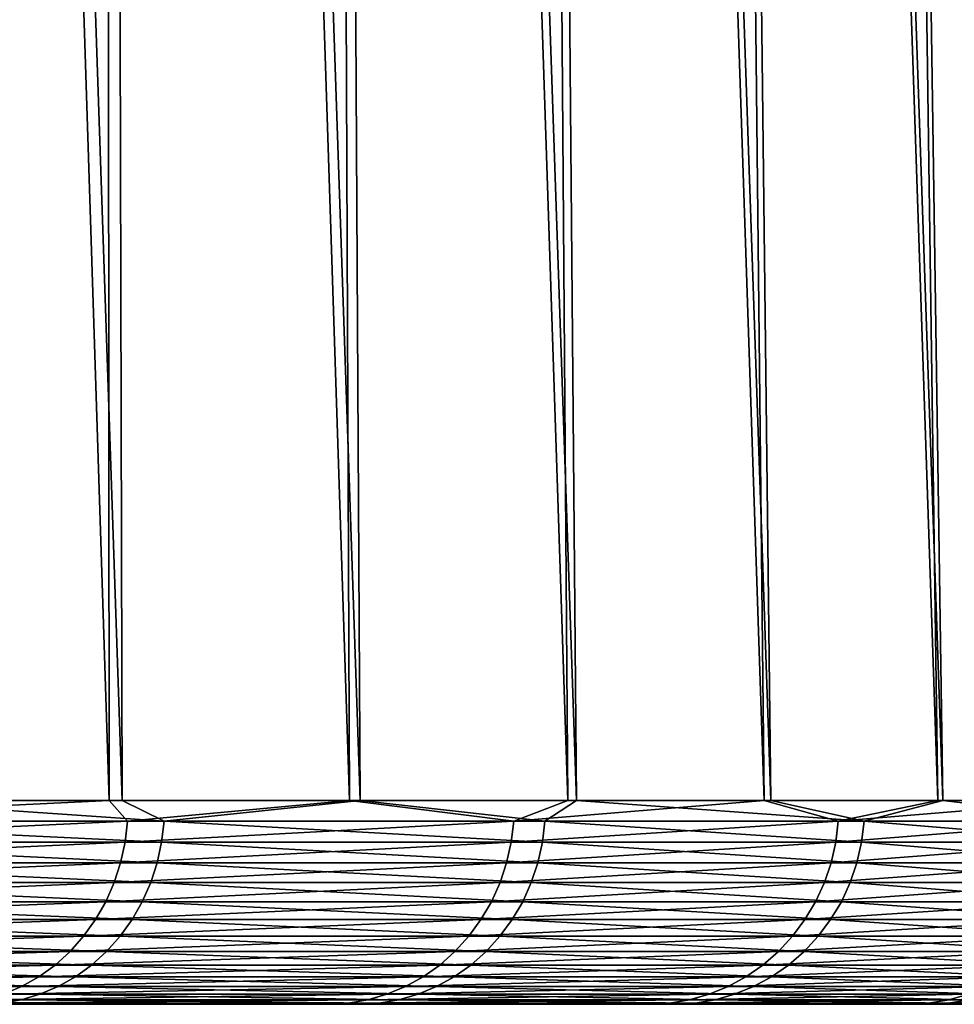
# Model space of a CAD drawing. Header units: millimetres. Extents: x -46 to 46, y -9 to 3208.
# Tile 324 of 401: x 41.9 to 44.27, y -9 to -6.5. Entities that reach past the tile are written whole.
import ezdxf

# ---------------------------------------------------------------- set-up
doc = ezdxf.new("R2010")
doc.units = ezdxf.units.MM
doc.header["$LTSCALE"] = 65.185185
for name, color, linetype in [('1', 7, 'CONTINUOUS'), ('10', 7, 'CONTINUOUS'), ('3', 7, 'CONTINUOUS'), ('4', 7, 'CONTINUOUS')]:
    doc.layers.add(name, color=color, linetype=linetype)

msp = doc.modelspace()

# ---------------------------------------------------------------- linework, layer by layer
at = {"layer": '1', "color": 7, "linetype": 'CONTINUOUS'}
for points in [[(45.1746, -9, -0.7409), (45.1716, -9, 0.9029), (-45.1803, -9, 0.1781), (45.1746, -9, -0.7409)], [(-45.1803, -9, 0.1781), (45.1716, -9, 0.9029), (-45.1439, -9, 1.8215), (-45.1803, -9, 0.1781)], [(-45.1569, -9, -1.4656), (45.1746, -9, -0.7409), (-45.1803, -9, 0.1781), (-45.1569, -9, -1.4656)], [(45.1177, -9, -2.3837), (45.1746, -9, -0.7409), (-45.1569, -9, -1.4656), (45.1177, -9, -2.3837)], [(-45.0737, -9, -3.1073), (45.1177, -9, -2.3837), (-45.1569, -9, -1.4656), (-45.0737, -9, -3.1073)], [(45.1716, -9, 0.9029), (45.1089, -9, 2.5455), (-45.1439, -9, 1.8215), (45.1716, -9, 0.9029)], [(-45.1439, -9, 1.8215), (45.1089, -9, 2.5455), (-45.0478, -9, 3.4625), (-45.1439, -9, 1.8215)], [(45.0011, -9, -4.0234), (45.1177, -9, -2.3837), (-45.0737, -9, -3.1073), (45.0011, -9, -4.0234)], [(-44.9308, -9, -4.7449), (45.0011, -9, -4.0234), (-45.0737, -9, -3.1073), (-44.9308, -9, -4.7449)], [(45.1089, -9, 2.5455), (44.9864, -9, 4.1848), (-45.0478, -9, 3.4625), (45.1089, -9, 2.5455)], [(-45.0478, -9, 3.4625), (44.9864, -9, 4.1848), (-44.892, -9, 5.099), (-45.0478, -9, 3.4625)], [(44.825, -9, -5.6578), (45.0011, -9, -4.0234), (-44.9308, -9, -4.7449), (44.825, -9, -5.6578)], [(-44.7285, -9, -6.3762), (44.825, -9, -5.6578), (-44.9308, -9, -4.7449), (-44.7285, -9, -6.3762)], [(44.9864, -9, 4.1848), (44.8044, -9, 5.8185), (-44.892, -9, 5.099), (44.9864, -9, 4.1848)], [(-44.892, -9, 5.099), (44.8044, -9, 5.8185), (-44.6768, -9, 6.7286), (-44.892, -9, 5.099)], [(44.5895, -9, -7.2847), (44.825, -9, -5.6578), (-44.7285, -9, -6.3762), (44.5895, -9, -7.2847)], [(-44.4669, -9, -7.9991), (44.5895, -9, -7.2847), (-44.7285, -9, -6.3762), (-44.4669, -9, -7.9991)], [(44.8044, -9, 5.8185), (44.5631, -9, 7.4445), (-44.6768, -9, 6.7286), (44.8044, -9, 5.8185)], [(-44.6768, -9, 6.7286), (44.5631, -9, 7.4445), (-44.4025, -9, 8.3494), (-44.6768, -9, 6.7286)], [(44.295, -9, -8.9019), (44.5895, -9, -7.2847), (-44.4669, -9, -7.9991), (44.295, -9, -8.9019)], [(-44.1465, -9, -9.6114), (44.295, -9, -8.9019), (-44.4669, -9, -7.9991), (-44.1465, -9, -9.6114)], [(44.5631, -9, 7.4445), (44.2628, -9, 9.0607), (-44.4025, -9, 8.3494), (44.5631, -9, 7.4445)], [(-44.4025, -9, 8.3494), (44.2628, -9, 9.0607), (-44.0693, -9, 9.9591), (-44.4025, -9, 8.3494)], [(43.9419, -9, -10.5073), (44.295, -9, -8.9019), (-44.1465, -9, -9.6114), (43.9419, -9, -10.5073)], [(-43.7676, -9, -11.2109), (43.9419, -9, -10.5073), (-44.1465, -9, -9.6114), (-43.7676, -9, -11.2109)], [(44.2628, -9, 9.0607), (43.9039, -9, 10.6649), (-44.0693, -9, 9.9591), (44.2628, -9, 9.0607)], [(-44.0693, -9, 9.9591), (43.9039, -9, 10.6649), (-43.6779, -9, 11.5557), (-44.0693, -9, 9.9591)], [(43.5305, -9, -12.0989), (43.9419, -9, -10.5073), (-43.7676, -9, -11.2109), (43.5305, -9, -12.0989)], [(-43.3308, -9, -12.7957), (43.5305, -9, -12.0989), (-43.7676, -9, -11.2109), (-43.3308, -9, -12.7957)], [(43.9039, -9, 10.6649), (43.4869, -9, 12.2549), (-43.6779, -9, 11.5557), (43.9039, -9, 10.6649)], [(-43.6779, -9, 11.5557), (43.4869, -9, 12.2549), (-43.2286, -9, 13.1369), (-43.6779, -9, 11.5557)], [(43.0616, -9, -13.6744), (43.5305, -9, -12.0989), (-43.3308, -9, -12.7957), (43.0616, -9, -13.6744)], [(-42.8367, -9, -14.3634), (43.0616, -9, -13.6744), (-43.3308, -9, -12.7957), (-42.8367, -9, -14.3634)], [(43.4869, -9, 12.2549), (43.0123, -9, 13.8287), (-43.2286, -9, 13.1369), (43.4869, -9, 12.2549)], [(-43.2286, -9, 13.1369), (43.0123, -9, 13.8287), (-42.7221, -9, 14.7008), (-43.2286, -9, 13.1369)], [(42.5357, -9, -15.2318), (43.0616, -9, -13.6744), (-42.8367, -9, -14.3634), (42.5357, -9, -15.2318)], [(-42.2858, -9, -15.9122), (42.5357, -9, -15.2318), (-42.8367, -9, -14.3634), (-42.2858, -9, -15.9122)], [(42.4808, -9, 15.3842), (35.074, -9, 16.0992), (-42.7221, -9, 14.7008), (42.4808, -9, 15.3842)], [(43.0123, -9, 13.8287), (42.4808, -9, 15.3842), (-42.7221, -9, 14.7008), (43.0123, -9, 13.8287)], [(41.9534, -9, -16.7691), (42.5357, -9, -15.2318), (-42.2858, -9, -15.9122), (41.9534, -9, -16.7691)], [(-41.679, -9, -17.4399), (41.9534, -9, -16.7691), (-42.2858, -9, -15.9122), (-41.679, -9, -17.4399)], [(41.3156, -9, -18.2841), (41.9534, -9, -16.7691), (-41.679, -9, -17.4399), (41.3156, -9, -18.2841)], [(35.3455, -9, 16.1081), (35.074, -9, 16.0992), (42.4808, -9, 15.3842), (35.3455, -9, 16.1081)], [(35.6158, -9, 16.1347), (35.3455, -9, 16.1081), (42.4808, -9, 15.3842), (35.6158, -9, 16.1347)], [(41.893, -9, 16.9194), (35.6158, -9, 16.1347), (42.4808, -9, 15.3842), (41.893, -9, 16.9194)]]:
    msp.add_3dface(points, dxfattribs=at)
at = {"layer": '10', "color": 7, "linetype": 'CONTINUOUS'}
for points in [[(41.4584, -8.4826, -19.1807), (42.1238, -8.4826, -17.6714), (41.0358, -8.5353, -20.0666), (41.4584, -8.4826, -19.1807)], [(41.0358, -8.5353, -20.0666), (42.1238, -8.4826, -17.6714), (42.1703, -8.5353, -17.5578), (41.0358, -8.5353, -20.0666)], [(42.2634, -8.5353, 17.3323), (41.498, -8.4826, 19.0947), (41.1424, -8.5353, 19.8471), (42.2634, -8.5353, 17.3323)], [(42.1571, -8.4826, 17.5919), (41.498, -8.4826, 19.0947), (42.2634, -8.5353, 17.3323), (42.1571, -8.4826, 17.5919)], [(42.1238, -8.4826, -17.6714), (42.7343, -8.4826, -16.1391), (42.1703, -8.5353, -17.5578), (42.1238, -8.4826, -17.6714)], [(42.7617, -8.4826, 16.0664), (42.1571, -8.4826, 17.5919), (42.2634, -8.5353, 17.3323), (42.7617, -8.4826, 16.0664)], [(42.1703, -8.5353, -17.5578), (42.7343, -8.4826, -16.1391), (43.1515, -8.5353, -14.9852), (42.1703, -8.5353, -17.5578)], [(43.2309, -8.5353, 14.7545), (42.7617, -8.4826, 16.0664), (42.2634, -8.5353, 17.3323), (43.2309, -8.5353, 14.7545)], [(42.7343, -8.4826, -16.1391), (43.2891, -8.4826, -14.5858), (43.1515, -8.5353, -14.9852), (42.7343, -8.4826, -16.1391)], [(43.3112, -8.4826, 14.5201), (42.7617, -8.4826, 16.0664), (43.2309, -8.5353, 14.7545), (43.3112, -8.4826, 14.5201)], [(43.2891, -8.4826, -14.5858), (43.7875, -8.4826, -13.0135), (43.1515, -8.5353, -14.9852), (43.2891, -8.4826, -14.5858)], [(43.1515, -8.5353, -14.9852), (43.7875, -8.4826, -13.0135), (43.976, -8.5353, -12.3581), (43.1515, -8.5353, -14.9852)], [(44.0413, -8.5353, 12.1231), (43.3112, -8.4826, 14.5201), (43.2309, -8.5353, 14.7545), (44.0413, -8.5353, 12.1231)], [(43.8048, -8.4826, 12.9551), (43.3112, -8.4826, 14.5201), (44.0413, -8.5353, 12.1231), (43.8048, -8.4826, 12.9551)], [(43.7875, -8.4826, -13.0135), (44.2288, -8.4826, -11.4241), (43.976, -8.5353, -12.3581), (43.7875, -8.4826, -13.0135)], [(44.2418, -8.4826, 11.3734), (43.8048, -8.4826, 12.9551), (44.0413, -8.5353, 12.1231), (44.2418, -8.4826, 11.3734)], [(44.2288, -8.4826, -11.4241), (44.6124, -8.4826, -9.8199), (43.976, -8.5353, -12.3581), (44.2288, -8.4826, -11.4241)], [(43.976, -8.5353, -12.3581), (44.6124, -8.4826, -9.8199), (44.6406, -8.5353, -9.6862), (43.976, -8.5353, -12.3581)], [(44.6917, -8.5353, 9.4476), (44.2418, -8.4826, 11.3734), (44.0413, -8.5353, 12.1231), (44.6917, -8.5353, 9.4476)], [(44.6218, -8.4826, 9.777), (44.2418, -8.4826, 11.3734), (44.6917, -8.5353, 9.4476), (44.6218, -8.4826, 9.777)], [(41.0358, -8.5353, -20.0666), (42.1703, -8.5353, -17.5578), (41.0299, -8.5885, -20.0636), (41.0358, -8.5353, -20.0666)], [(41.0299, -8.5885, -20.0636), (42.1703, -8.5353, -17.5578), (42.1642, -8.5885, -17.5552), (41.0299, -8.5885, -20.0636)], [(42.2573, -8.5885, 17.3298), (41.1424, -8.5353, 19.8471), (41.1364, -8.5885, 19.8442), (42.2573, -8.5885, 17.3298)], [(42.2634, -8.5353, 17.3323), (41.1424, -8.5353, 19.8471), (42.2573, -8.5885, 17.3298), (42.2634, -8.5353, 17.3323)], [(42.1703, -8.5353, -17.5578), (43.1515, -8.5353, -14.9852), (42.1642, -8.5885, -17.5552), (42.1703, -8.5353, -17.5578)], [(42.1642, -8.5885, -17.5552), (43.1515, -8.5353, -14.9852), (43.1452, -8.5885, -14.983), (42.1642, -8.5885, -17.5552)], [(43.2246, -8.5885, 14.7523), (42.2634, -8.5353, 17.3323), (42.2573, -8.5885, 17.3298), (43.2246, -8.5885, 14.7523)], [(43.2309, -8.5353, 14.7545), (42.2634, -8.5353, 17.3323), (43.2246, -8.5885, 14.7523), (43.2309, -8.5353, 14.7545)], [(43.1515, -8.5353, -14.9852), (43.976, -8.5353, -12.3581), (43.1452, -8.5885, -14.983), (43.1515, -8.5353, -14.9852)], [(43.1452, -8.5885, -14.983), (43.976, -8.5353, -12.3581), (43.9696, -8.5885, -12.3563), (43.1452, -8.5885, -14.983)], [(44.0349, -8.5885, 12.1213), (43.2309, -8.5353, 14.7545), (43.2246, -8.5885, 14.7523), (44.0349, -8.5885, 12.1213)], [(44.0413, -8.5353, 12.1231), (43.2309, -8.5353, 14.7545), (44.0349, -8.5885, 12.1213), (44.0413, -8.5353, 12.1231)], [(43.976, -8.5353, -12.3581), (44.6406, -8.5353, -9.6862), (43.9696, -8.5885, -12.3563), (43.976, -8.5353, -12.3581)], [(43.9696, -8.5885, -12.3563), (44.6406, -8.5353, -9.6862), (44.6341, -8.5885, -9.6847), (43.9696, -8.5885, -12.3563)], [(44.6852, -8.5885, 9.4462), (44.0413, -8.5353, 12.1231), (44.0349, -8.5885, 12.1213), (44.6852, -8.5885, 9.4462)], [(44.6917, -8.5353, 9.4476), (44.0413, -8.5353, 12.1231), (44.6852, -8.5885, 9.4462), (44.6917, -8.5353, 9.4476)], [(41.0299, -8.5885, -20.0636), (42.1642, -8.5885, -17.5552), (41.0188, -8.6406, -20.0583), (41.0299, -8.5885, -20.0636)], [(41.0188, -8.6406, -20.0583), (42.1642, -8.5885, -17.5552), (42.1528, -8.6406, -17.5505), (41.0188, -8.6406, -20.0583)], [(42.2459, -8.6406, 17.3251), (41.1364, -8.5885, 19.8442), (41.1254, -8.6406, 19.8389), (42.2459, -8.6406, 17.3251)], [(42.2573, -8.5885, 17.3298), (41.1364, -8.5885, 19.8442), (42.2459, -8.6406, 17.3251), (42.2573, -8.5885, 17.3298)], [(42.1642, -8.5885, -17.5552), (43.1452, -8.5885, -14.983), (42.1528, -8.6406, -17.5505), (42.1642, -8.5885, -17.5552)], [(42.1528, -8.6406, -17.5505), (43.1452, -8.5885, -14.983), (43.1336, -8.6406, -14.9789), (42.1528, -8.6406, -17.5505)], [(43.213, -8.6406, 14.7484), (42.2573, -8.5885, 17.3298), (42.2459, -8.6406, 17.3251), (43.213, -8.6406, 14.7484)], [(43.2246, -8.5885, 14.7523), (42.2573, -8.5885, 17.3298), (43.213, -8.6406, 14.7484), (43.2246, -8.5885, 14.7523)], [(43.1452, -8.5885, -14.983), (43.9696, -8.5885, -12.3563), (43.1336, -8.6406, -14.9789), (43.1452, -8.5885, -14.983)], [(43.1336, -8.6406, -14.9789), (43.9696, -8.5885, -12.3563), (43.9577, -8.6406, -12.353), (43.1336, -8.6406, -14.9789)], [(44.0231, -8.6406, 12.1181), (43.2246, -8.5885, 14.7523), (43.213, -8.6406, 14.7484), (44.0231, -8.6406, 12.1181)], [(44.0349, -8.5885, 12.1213), (43.2246, -8.5885, 14.7523), (44.0231, -8.6406, 12.1181), (44.0349, -8.5885, 12.1213)], [(43.9696, -8.5885, -12.3563), (44.6341, -8.5885, -9.6847), (43.9577, -8.6406, -12.353), (43.9696, -8.5885, -12.3563)], [(43.9577, -8.6406, -12.353), (44.6341, -8.5885, -9.6847), (44.6221, -8.6406, -9.6821), (43.9577, -8.6406, -12.353)], [(44.6732, -8.6406, 9.4437), (44.0349, -8.5885, 12.1213), (44.0231, -8.6406, 12.1181), (44.6732, -8.6406, 9.4437)], [(44.6852, -8.5885, 9.4462), (44.0349, -8.5885, 12.1213), (44.6732, -8.6406, 9.4437), (44.6852, -8.5885, 9.4462)], [(41.0188, -8.6406, -20.0583), (42.1528, -8.6406, -17.5505), (41.0029, -8.6911, -20.0504), (41.0188, -8.6406, -20.0583)], [(41.0029, -8.6911, -20.0504), (42.1528, -8.6406, -17.5505), (42.1364, -8.6911, -17.5436), (41.0029, -8.6911, -20.0504)], [(42.2295, -8.6911, 17.3184), (41.1254, -8.6406, 19.8389), (41.1094, -8.6911, 19.8312), (42.2295, -8.6911, 17.3184)], [(42.2459, -8.6406, 17.3251), (41.1254, -8.6406, 19.8389), (42.2295, -8.6911, 17.3184), (42.2459, -8.6406, 17.3251)], [(42.1528, -8.6406, -17.5505), (43.1336, -8.6406, -14.9789), (42.1364, -8.6911, -17.5436), (42.1528, -8.6406, -17.5505)], [(42.1364, -8.6911, -17.5436), (43.1336, -8.6406, -14.9789), (43.1168, -8.6911, -14.9731), (42.1364, -8.6911, -17.5436)], [(43.1962, -8.6911, 14.7426), (42.2459, -8.6406, 17.3251), (42.2295, -8.6911, 17.3184), (43.1962, -8.6911, 14.7426)], [(43.213, -8.6406, 14.7484), (42.2459, -8.6406, 17.3251), (43.1962, -8.6911, 14.7426), (43.213, -8.6406, 14.7484)], [(43.1336, -8.6406, -14.9789), (43.9577, -8.6406, -12.353), (43.1168, -8.6911, -14.9731), (43.1336, -8.6406, -14.9789)], [(43.1168, -8.6911, -14.9731), (43.9577, -8.6406, -12.353), (43.9406, -8.6911, -12.3482), (43.1168, -8.6911, -14.9731)], [(44.0059, -8.6911, 12.1133), (43.213, -8.6406, 14.7484), (43.1962, -8.6911, 14.7426), (44.0059, -8.6911, 12.1133)], [(44.0231, -8.6406, 12.1181), (43.213, -8.6406, 14.7484), (44.0059, -8.6911, 12.1133), (44.0231, -8.6406, 12.1181)], [(43.9577, -8.6406, -12.353), (44.6221, -8.6406, -9.6821), (43.9406, -8.6911, -12.3482), (43.9577, -8.6406, -12.353)], [(43.9406, -8.6911, -12.3482), (44.6221, -8.6406, -9.6821), (44.6047, -8.6911, -9.6784), (43.9406, -8.6911, -12.3482)], [(44.6558, -8.6911, 9.44), (44.0231, -8.6406, 12.1181), (44.0059, -8.6911, 12.1133), (44.6558, -8.6911, 9.44)], [(44.6732, -8.6406, 9.4437), (44.0231, -8.6406, 12.1181), (44.6558, -8.6911, 9.44), (44.6732, -8.6406, 9.4437)], [(41.0029, -8.6911, -20.0504), (42.1364, -8.6911, -17.5436), (40.9821, -8.7394, -20.0403), (41.0029, -8.6911, -20.0504)], [(40.9821, -8.7394, -20.0403), (42.1364, -8.6911, -17.5436), (42.1151, -8.7394, -17.5348), (40.9821, -8.7394, -20.0403)], [(42.2081, -8.7394, 17.3096), (41.1094, -8.6911, 19.8312), (41.0886, -8.7394, 19.8211), (42.2081, -8.7394, 17.3096)], [(42.2295, -8.6911, 17.3184), (41.1094, -8.6911, 19.8312), (42.2081, -8.7394, 17.3096), (42.2295, -8.6911, 17.3184)], [(42.1364, -8.6911, -17.5436), (43.1168, -8.6911, -14.9731), (42.1151, -8.7394, -17.5348), (42.1364, -8.6911, -17.5436)], [(42.1151, -8.7394, -17.5348), (43.1168, -8.6911, -14.9731), (43.095, -8.7394, -14.9655), (42.1151, -8.7394, -17.5348)], [(43.1743, -8.7394, 14.7352), (42.2295, -8.6911, 17.3184), (42.2081, -8.7394, 17.3096), (43.1743, -8.7394, 14.7352)], [(43.1962, -8.6911, 14.7426), (42.2295, -8.6911, 17.3184), (43.1743, -8.7394, 14.7352), (43.1962, -8.6911, 14.7426)], [(43.1168, -8.6911, -14.9731), (43.9406, -8.6911, -12.3482), (43.095, -8.7394, -14.9655), (43.1168, -8.6911, -14.9731)], [(43.095, -8.7394, -14.9655), (43.9406, -8.6911, -12.3482), (43.9184, -8.7394, -12.3419), (43.095, -8.7394, -14.9655)], [(43.9837, -8.7394, 12.1072), (43.1962, -8.6911, 14.7426), (43.1743, -8.7394, 14.7352), (43.9837, -8.7394, 12.1072)], [(44.0059, -8.6911, 12.1133), (43.1962, -8.6911, 14.7426), (43.9837, -8.7394, 12.1072), (44.0059, -8.6911, 12.1133)], [(43.9406, -8.6911, -12.3482), (44.6047, -8.6911, -9.6784), (43.9184, -8.7394, -12.3419), (43.9406, -8.6911, -12.3482)], [(43.9184, -8.7394, -12.3419), (44.6047, -8.6911, -9.6784), (44.5822, -8.7394, -9.6735), (43.9184, -8.7394, -12.3419)], [(44.6332, -8.7394, 9.4353), (44.0059, -8.6911, 12.1133), (43.9837, -8.7394, 12.1072), (44.6332, -8.7394, 9.4353)], [(44.6558, -8.6911, 9.44), (44.0059, -8.6911, 12.1133), (44.6332, -8.7394, 9.4353), (44.6558, -8.6911, 9.44)], [(40.9821, -8.7394, -20.0403), (42.1151, -8.7394, -17.5348), (40.9569, -8.785, -20.0279), (40.9821, -8.7394, -20.0403)], [(40.9569, -8.785, -20.0279), (42.1151, -8.7394, -17.5348), (42.0891, -8.785, -17.524), (40.9569, -8.785, -20.0279)], [(42.1821, -8.785, 17.2989), (41.0886, -8.7394, 19.8211), (41.0632, -8.785, 19.8089), (42.1821, -8.785, 17.2989)], [(42.2081, -8.7394, 17.3096), (41.0886, -8.7394, 19.8211), (42.1821, -8.785, 17.2989), (42.2081, -8.7394, 17.3096)], [(42.1151, -8.7394, -17.5348), (43.095, -8.7394, -14.9655), (42.0891, -8.785, -17.524), (42.1151, -8.7394, -17.5348)], [(42.0891, -8.785, -17.524), (43.095, -8.7394, -14.9655), (43.0684, -8.785, -14.9563), (42.0891, -8.785, -17.524)], [(43.1477, -8.785, 14.7261), (42.2081, -8.7394, 17.3096), (42.1821, -8.785, 17.2989), (43.1477, -8.785, 14.7261)], [(43.1743, -8.7394, 14.7352), (42.2081, -8.7394, 17.3096), (43.1477, -8.785, 14.7261), (43.1743, -8.7394, 14.7352)], [(43.095, -8.7394, -14.9655), (43.9184, -8.7394, -12.3419), (43.0684, -8.785, -14.9563), (43.095, -8.7394, -14.9655)], [(43.0684, -8.785, -14.9563), (43.9184, -8.7394, -12.3419), (43.8913, -8.785, -12.3343), (43.0684, -8.785, -14.9563)], [(43.9565, -8.785, 12.0997), (43.1743, -8.7394, 14.7352), (43.1477, -8.785, 14.7261), (43.9565, -8.785, 12.0997)], [(43.9837, -8.7394, 12.1072), (43.1743, -8.7394, 14.7352), (43.9565, -8.785, 12.0997), (43.9837, -8.7394, 12.1072)], [(43.9184, -8.7394, -12.3419), (44.5822, -8.7394, -9.6735), (43.8913, -8.785, -12.3343), (43.9184, -8.7394, -12.3419)], [(43.8913, -8.785, -12.3343), (44.5822, -8.7394, -9.6735), (44.5547, -8.785, -9.6675), (43.8913, -8.785, -12.3343)], [(44.6057, -8.785, 9.4294), (43.9837, -8.7394, 12.1072), (43.9565, -8.785, 12.0997), (44.6057, -8.785, 9.4294)], [(44.6332, -8.7394, 9.4353), (43.9837, -8.7394, 12.1072), (44.6057, -8.785, 9.4294), (44.6332, -8.7394, 9.4353)], [(40.9569, -8.785, -20.0279), (42.0891, -8.785, -17.524), (40.9274, -8.8273, -20.0135), (40.9569, -8.785, -20.0279)], [(40.9274, -8.8273, -20.0135), (42.0891, -8.785, -17.524), (42.0588, -8.8273, -17.5113), (40.9274, -8.8273, -20.0135)], [(42.1517, -8.8273, 17.2865), (41.0632, -8.785, 19.8089), (41.0336, -8.8273, 19.7947), (42.1517, -8.8273, 17.2865)], [(42.1821, -8.785, 17.2989), (41.0632, -8.785, 19.8089), (42.1517, -8.8273, 17.2865), (42.1821, -8.785, 17.2989)], [(42.0891, -8.785, -17.524), (43.0684, -8.785, -14.9563), (42.0588, -8.8273, -17.5113), (42.0891, -8.785, -17.524)], [(42.0588, -8.8273, -17.5113), (43.0684, -8.785, -14.9563), (43.0374, -8.8273, -14.9455), (42.0588, -8.8273, -17.5113)], [(43.1166, -8.8273, 14.7155), (42.1821, -8.785, 17.2989), (42.1517, -8.8273, 17.2865), (43.1166, -8.8273, 14.7155)], [(43.1477, -8.785, 14.7261), (42.1821, -8.785, 17.2989), (43.1166, -8.8273, 14.7155), (43.1477, -8.785, 14.7261)], [(43.0684, -8.785, -14.9563), (43.8913, -8.785, -12.3343), (43.0374, -8.8273, -14.9455), (43.0684, -8.785, -14.9563)], [(43.0374, -8.8273, -14.9455), (43.8913, -8.785, -12.3343), (43.8597, -8.8273, -12.3254), (43.0374, -8.8273, -14.9455)], [(43.9249, -8.8273, 12.091), (43.1477, -8.785, 14.7261), (43.1166, -8.8273, 14.7155), (43.9249, -8.8273, 12.091)], [(43.9565, -8.785, 12.0997), (43.1477, -8.785, 14.7261), (43.9249, -8.8273, 12.091), (43.9565, -8.785, 12.0997)], [(43.8913, -8.785, -12.3343), (44.5547, -8.785, -9.6675), (43.8597, -8.8273, -12.3254), (43.8913, -8.785, -12.3343)], [(43.8597, -8.8273, -12.3254), (44.5547, -8.785, -9.6675), (44.5226, -8.8273, -9.6605), (43.8597, -8.8273, -12.3254)], [(44.5736, -8.8273, 9.4226), (43.9565, -8.785, 12.0997), (43.9249, -8.8273, 12.091), (44.5736, -8.8273, 9.4226)], [(44.6057, -8.785, 9.4294), (43.9565, -8.785, 12.0997), (44.5736, -8.8273, 9.4226), (44.6057, -8.785, 9.4294)], [(40.9274, -8.8273, -20.0135), (42.0588, -8.8273, -17.5113), (40.894, -8.8659, -19.9972), (40.9274, -8.8273, -20.0135)], [(40.894, -8.8659, -19.9972), (42.0588, -8.8273, -17.5113), (42.0245, -8.8659, -17.497), (40.894, -8.8659, -19.9972)], [(42.1173, -8.8659, 17.2724), (41.0336, -8.8273, 19.7947), (41.0002, -8.8659, 19.7785), (42.1173, -8.8659, 17.2724)], [(42.1517, -8.8273, 17.2865), (41.0336, -8.8273, 19.7947), (42.1173, -8.8659, 17.2724), (42.1517, -8.8273, 17.2865)], [(42.0588, -8.8273, -17.5113), (43.0374, -8.8273, -14.9455), (42.0245, -8.8659, -17.497), (42.0588, -8.8273, -17.5113)], [(42.0245, -8.8659, -17.497), (43.0374, -8.8273, -14.9455), (43.0023, -8.8659, -14.9333), (42.0245, -8.8659, -17.497)], [(43.0814, -8.8659, 14.7035), (42.1517, -8.8273, 17.2865), (42.1173, -8.8659, 17.2724), (43.0814, -8.8659, 14.7035)], [(43.1166, -8.8273, 14.7155), (42.1517, -8.8273, 17.2865), (43.0814, -8.8659, 14.7035), (43.1166, -8.8273, 14.7155)], [(43.0374, -8.8273, -14.9455), (43.8597, -8.8273, -12.3254), (43.0023, -8.8659, -14.9333), (43.0374, -8.8273, -14.9455)], [(43.0023, -8.8659, -14.9333), (43.8597, -8.8273, -12.3254), (43.8239, -8.8659, -12.3154), (43.0023, -8.8659, -14.9333)], [(43.8891, -8.8659, 12.0812), (43.1166, -8.8273, 14.7155), (43.0814, -8.8659, 14.7035), (43.8891, -8.8659, 12.0812)], [(43.9249, -8.8273, 12.091), (43.1166, -8.8273, 14.7155), (43.8891, -8.8659, 12.0812), (43.9249, -8.8273, 12.091)], [(43.8597, -8.8273, -12.3254), (44.5226, -8.8273, -9.6605), (43.8239, -8.8659, -12.3154), (43.8597, -8.8273, -12.3254)], [(43.8239, -8.8659, -12.3154), (44.5226, -8.8273, -9.6605), (44.4863, -8.8659, -9.6527), (43.8239, -8.8659, -12.3154)], [(44.5372, -8.8659, 9.415), (43.9249, -8.8273, 12.091), (43.8891, -8.8659, 12.0812), (44.5372, -8.8659, 9.415)], [(44.5736, -8.8273, 9.4226), (43.9249, -8.8273, 12.091), (44.5372, -8.8659, 9.415), (44.5736, -8.8273, 9.4226)], [(40.894, -8.8659, -19.9972), (42.0245, -8.8659, -17.497), (40.8571, -8.9002, -19.9791), (40.894, -8.8659, -19.9972)], [(40.8571, -8.9002, -19.9791), (42.0245, -8.8659, -17.497), (41.9865, -8.9002, -17.4813), (40.8571, -8.9002, -19.9791)], [(42.0793, -8.9002, 17.2568), (41.0002, -8.8659, 19.7785), (40.9632, -8.9002, 19.7607), (42.0793, -8.9002, 17.2568)], [(42.1173, -8.8659, 17.2724), (41.0002, -8.8659, 19.7785), (42.0793, -8.9002, 17.2568), (42.1173, -8.8659, 17.2724)], [(42.0245, -8.8659, -17.497), (43.0023, -8.8659, -14.9333), (41.9865, -8.9002, -17.4813), (42.0245, -8.8659, -17.497)], [(41.9865, -8.9002, -17.4813), (43.0023, -8.8659, -14.9333), (42.9635, -8.9002, -14.9199), (41.9865, -8.9002, -17.4813)], [(43.0426, -8.9002, 14.6902), (42.1173, -8.8659, 17.2724), (42.0793, -8.9002, 17.2568), (43.0426, -8.9002, 14.6902)], [(43.0814, -8.8659, 14.7035), (42.1173, -8.8659, 17.2724), (43.0426, -8.9002, 14.6902), (43.0814, -8.8659, 14.7035)], [(43.0023, -8.8659, -14.9333), (43.8239, -8.8659, -12.3154), (42.9635, -8.9002, -14.9199), (43.0023, -8.8659, -14.9333)], [(42.9635, -8.9002, -14.9199), (43.8239, -8.8659, -12.3154), (43.7844, -8.9002, -12.3043), (42.9635, -8.9002, -14.9199)], [(43.8494, -8.9002, 12.0703), (43.0814, -8.8659, 14.7035), (43.0426, -8.9002, 14.6902), (43.8494, -8.9002, 12.0703)], [(43.8891, -8.8659, 12.0812), (43.0814, -8.8659, 14.7035), (43.8494, -8.9002, 12.0703), (43.8891, -8.8659, 12.0812)], [(43.8239, -8.8659, -12.3154), (44.4863, -8.8659, -9.6527), (43.7844, -8.9002, -12.3043), (43.8239, -8.8659, -12.3154)], [(43.7844, -8.9002, -12.3043), (44.4863, -8.8659, -9.6527), (44.4461, -8.9002, -9.644), (43.7844, -8.9002, -12.3043)], [(44.497, -8.9002, 9.4065), (43.8891, -8.8659, 12.0812), (43.8494, -8.9002, 12.0703), (44.497, -8.9002, 9.4065)], [(44.5372, -8.8659, 9.415), (43.8891, -8.8659, 12.0812), (44.497, -8.9002, 9.4065), (44.5372, -8.8659, 9.415)], [(40.8571, -8.9002, -19.9791), (41.9865, -8.9002, -17.4813), (40.8171, -8.93, -19.9596), (40.8571, -8.9002, -19.9791)], [(40.8171, -8.93, -19.9596), (41.9865, -8.9002, -17.4813), (41.9454, -8.93, -17.4641), (40.8171, -8.93, -19.9596)], [(42.0381, -8.93, 17.2399), (40.9632, -8.9002, 19.7607), (40.9231, -8.93, 19.7413), (42.0381, -8.93, 17.2399)], [(42.0793, -8.9002, 17.2568), (40.9632, -8.9002, 19.7607), (42.0381, -8.93, 17.2399), (42.0793, -8.9002, 17.2568)], [(41.9865, -8.9002, -17.4813), (42.9635, -8.9002, -14.9199), (41.9454, -8.93, -17.4641), (41.9865, -8.9002, -17.4813)], [(41.9454, -8.93, -17.4641), (42.9635, -8.9002, -14.9199), (42.9214, -8.93, -14.9053), (41.9454, -8.93, -17.4641)], [(43.0004, -8.93, 14.6758), (42.0793, -8.9002, 17.2568), (42.0381, -8.93, 17.2399), (43.0004, -8.93, 14.6758)], [(43.0426, -8.9002, 14.6902), (42.0793, -8.9002, 17.2568), (43.0004, -8.93, 14.6758), (43.0426, -8.9002, 14.6902)], [(42.9635, -8.9002, -14.9199), (43.7844, -8.9002, -12.3043), (42.9214, -8.93, -14.9053), (42.9635, -8.9002, -14.9199)], [(42.9214, -8.93, -14.9053), (43.7844, -8.9002, -12.3043), (43.7415, -8.93, -12.2922), (42.9214, -8.93, -14.9053)], [(43.8065, -8.93, 12.0584), (43.0426, -8.9002, 14.6902), (43.0004, -8.93, 14.6758), (43.8065, -8.93, 12.0584)], [(43.8494, -8.9002, 12.0703), (43.0426, -8.9002, 14.6902), (43.8065, -8.93, 12.0584), (43.8494, -8.9002, 12.0703)], [(43.7844, -8.9002, -12.3043), (44.4461, -8.9002, -9.644), (43.7415, -8.93, -12.2922), (43.7844, -8.9002, -12.3043)], [(43.7415, -8.93, -12.2922), (44.4461, -8.9002, -9.644), (44.4026, -8.93, -9.6345), (43.7415, -8.93, -12.2922)], [(44.4534, -8.93, 9.3973), (43.8494, -8.9002, 12.0703), (43.8065, -8.93, 12.0584), (44.4534, -8.93, 9.3973)], [(44.497, -8.9002, 9.4065), (43.8494, -8.9002, 12.0703), (44.4534, -8.93, 9.3973), (44.497, -8.9002, 9.4065)], [(40.8171, -8.93, -19.9596), (41.9454, -8.93, -17.4641), (40.7744, -8.9548, -19.9387), (40.8171, -8.93, -19.9596)], [(40.7744, -8.9548, -19.9387), (41.9454, -8.93, -17.4641), (41.9016, -8.9548, -17.4459), (40.7744, -8.9548, -19.9387)], [(41.9942, -8.9548, 17.2219), (40.9231, -8.93, 19.7413), (40.8803, -8.9548, 19.7207), (41.9942, -8.9548, 17.2219)], [(42.0381, -8.93, 17.2399), (40.9231, -8.93, 19.7413), (41.9942, -8.9548, 17.2219), (42.0381, -8.93, 17.2399)], [(41.9454, -8.93, -17.4641), (42.9214, -8.93, -14.9053), (41.9016, -8.9548, -17.4459), (41.9454, -8.93, -17.4641)], [(41.9016, -8.9548, -17.4459), (42.9214, -8.93, -14.9053), (42.8766, -8.9548, -14.8897), (41.9016, -8.9548, -17.4459)], [(42.9555, -8.9548, 14.6605), (42.0381, -8.93, 17.2399), (41.9942, -8.9548, 17.2219), (42.9555, -8.9548, 14.6605)], [(43.0004, -8.93, 14.6758), (42.0381, -8.93, 17.2399), (42.9555, -8.9548, 14.6605), (43.0004, -8.93, 14.6758)], [(42.9214, -8.93, -14.9053), (43.7415, -8.93, -12.2922), (42.8766, -8.9548, -14.8897), (42.9214, -8.93, -14.9053)], [(42.8766, -8.9548, -14.8897), (43.7415, -8.93, -12.2922), (43.6958, -8.9548, -12.2794), (42.8766, -8.9548, -14.8897)], [(43.7608, -8.9548, 12.0459), (43.0004, -8.93, 14.6758), (42.9555, -8.9548, 14.6605), (43.7608, -8.9548, 12.0459)], [(43.8065, -8.93, 12.0584), (43.0004, -8.93, 14.6758), (43.7608, -8.9548, 12.0459), (43.8065, -8.93, 12.0584)], [(43.7415, -8.93, -12.2922), (44.4026, -8.93, -9.6345), (43.6958, -8.9548, -12.2794), (43.7415, -8.93, -12.2922)], [(43.6958, -8.9548, -12.2794), (44.4026, -8.93, -9.6345), (44.3563, -8.9548, -9.6245), (43.6958, -8.9548, -12.2794)], [(44.407, -8.9548, 9.3874), (43.8065, -8.93, 12.0584), (43.7608, -8.9548, 12.0459), (44.407, -8.9548, 9.3874)], [(44.4534, -8.93, 9.3973), (43.8065, -8.93, 12.0584), (44.407, -8.9548, 9.3874), (44.4534, -8.93, 9.3973)], [(40.7744, -8.9548, -19.9387), (41.9016, -8.9548, -17.4459), (40.7297, -8.9744, -19.9168), (40.7744, -8.9548, -19.9387)], [(40.7297, -8.9744, -19.9168), (41.9016, -8.9548, -17.4459), (41.8556, -8.9744, -17.4268), (40.7297, -8.9744, -19.9168)], [(41.9003, -8.9886, 17.1834), (40.8355, -8.9744, 19.699), (40.7889, -8.9886, 19.6766), (41.9003, -8.9886, 17.1834)], [(41.9481, -8.9744, 17.203), (40.8803, -8.9548, 19.7207), (40.8355, -8.9744, 19.699), (41.9481, -8.9744, 17.203)], [(41.9481, -8.9744, 17.203), (40.8355, -8.9744, 19.699), (41.9003, -8.9886, 17.1834), (41.9481, -8.9744, 17.203)], [(41.9942, -8.9548, 17.2219), (40.8803, -8.9548, 19.7207), (41.9481, -8.9744, 17.203), (41.9942, -8.9548, 17.2219)], [(41.8556, -8.9744, -17.4268), (42.8295, -8.9744, -14.8733), (41.808, -8.9886, -17.4069), (41.8556, -8.9744, -17.4268)], [(41.808, -8.9886, -17.4069), (42.8295, -8.9744, -14.8733), (42.7808, -8.9886, -14.8564), (41.808, -8.9886, -17.4069)], [(41.9016, -8.9548, -17.4459), (42.8766, -8.9548, -14.8897), (41.8556, -8.9744, -17.4268), (41.9016, -8.9548, -17.4459)], [(41.8556, -8.9744, -17.4268), (42.8766, -8.9548, -14.8897), (42.8295, -8.9744, -14.8733), (41.8556, -8.9744, -17.4268)], [(42.8595, -8.9886, 14.6277), (41.9481, -8.9744, 17.203), (41.9003, -8.9886, 17.1834), (42.8595, -8.9886, 14.6277)], [(42.9084, -8.9744, 14.6444), (41.9942, -8.9548, 17.2219), (41.9481, -8.9744, 17.203), (42.9084, -8.9744, 14.6444)], [(42.9084, -8.9744, 14.6444), (41.9481, -8.9744, 17.203), (42.8595, -8.9886, 14.6277), (42.9084, -8.9744, 14.6444)], [(42.9555, -8.9548, 14.6605), (41.9942, -8.9548, 17.2219), (42.9084, -8.9744, 14.6444), (42.9555, -8.9548, 14.6605)], [(42.8295, -8.9744, -14.8733), (43.6478, -8.9744, -12.2659), (42.7808, -8.9886, -14.8564), (42.8295, -8.9744, -14.8733)], [(42.7808, -8.9886, -14.8564), (43.6478, -8.9744, -12.2659), (43.5981, -8.9886, -12.2519), (42.7808, -8.9886, -14.8564)], [(42.8766, -8.9548, -14.8897), (43.6958, -8.9548, -12.2794), (42.8295, -8.9744, -14.8733), (42.8766, -8.9548, -14.8897)], [(42.8295, -8.9744, -14.8733), (43.6958, -8.9548, -12.2794), (43.6478, -8.9744, -12.2659), (42.8295, -8.9744, -14.8733)], [(43.6629, -8.9886, 12.0189), (42.9084, -8.9744, 14.6444), (42.8595, -8.9886, 14.6277), (43.6629, -8.9886, 12.0189)], [(43.7127, -8.9744, 12.0326), (42.9555, -8.9548, 14.6605), (42.9084, -8.9744, 14.6444), (43.7127, -8.9744, 12.0326)], [(43.7127, -8.9744, 12.0326), (42.9084, -8.9744, 14.6444), (43.6629, -8.9886, 12.0189), (43.7127, -8.9744, 12.0326)], [(43.7608, -8.9548, 12.0459), (42.9555, -8.9548, 14.6605), (43.7127, -8.9744, 12.0326), (43.7608, -8.9548, 12.0459)], [(43.6478, -8.9744, -12.2659), (44.3076, -8.9744, -9.6139), (43.5981, -8.9886, -12.2519), (43.6478, -8.9744, -12.2659)], [(43.5981, -8.9886, -12.2519), (44.3076, -8.9744, -9.6139), (44.2571, -8.9886, -9.6029), (43.5981, -8.9886, -12.2519)], [(43.6958, -8.9548, -12.2794), (44.3563, -8.9548, -9.6245), (43.6478, -8.9744, -12.2659), (43.6958, -8.9548, -12.2794)], [(43.6478, -8.9744, -12.2659), (44.3563, -8.9548, -9.6245), (44.3076, -8.9744, -9.6139), (43.6478, -8.9744, -12.2659)], [(44.3077, -8.9886, 9.3664), (43.7127, -8.9744, 12.0326), (43.6629, -8.9886, 12.0189), (44.3077, -8.9886, 9.3664)], [(44.3583, -8.9744, 9.3771), (43.7608, -8.9548, 12.0459), (43.7127, -8.9744, 12.0326), (44.3583, -8.9744, 9.3771)], [(44.3583, -8.9744, 9.3771), (43.7127, -8.9744, 12.0326), (44.3077, -8.9886, 9.3664), (44.3583, -8.9744, 9.3771)], [(44.407, -8.9548, 9.3874), (43.7608, -8.9548, 12.0459), (44.3583, -8.9744, 9.3771), (44.407, -8.9548, 9.3874)], [(44.3076, -8.9744, -9.6139), (44.8063, -8.9744, -6.9269), (44.2571, -8.9886, -9.6029), (44.3076, -8.9744, -9.6139)], [(44.2571, -8.9886, -9.6029), (44.8063, -8.9744, -6.9269), (44.7553, -8.9886, -6.9191), (44.2571, -8.9886, -9.6029)], [(41.9003, -8.9886, 17.1834), (40.7889, -8.9886, 19.6766), (41.8514, -8.9971, 17.1633), (41.9003, -8.9886, 17.1834)], [(41.9534, -9, -16.7691), (41.3156, -9, -18.2841), (41.7592, -8.9971, -17.3866), (41.9534, -9, -16.7691)], [(41.808, -8.9886, -17.4069), (42.7808, -8.9886, -14.8564), (41.7592, -8.9971, -17.3866), (41.808, -8.9886, -17.4069)], [(41.7592, -8.9971, -17.3866), (42.7808, -8.9886, -14.8564), (42.7308, -8.9971, -14.8391), (41.7592, -8.9971, -17.3866)], [(41.9534, -9, -16.7691), (41.7592, -8.9971, -17.3866), (42.7308, -8.9971, -14.8391), (41.9534, -9, -16.7691)], [(42.8095, -8.9971, 14.6106), (41.9003, -8.9886, 17.1834), (41.8514, -8.9971, 17.1633), (42.8095, -8.9971, 14.6106)], [(41.893, -9, 16.9194), (42.4808, -9, 15.3842), (41.8514, -8.9971, 17.1633), (41.893, -9, 16.9194)], [(42.4808, -9, 15.3842), (42.8095, -8.9971, 14.6106), (41.8514, -8.9971, 17.1633), (42.4808, -9, 15.3842)], [(42.8595, -8.9886, 14.6277), (41.9003, -8.9886, 17.1834), (42.8095, -8.9971, 14.6106), (42.8595, -8.9886, 14.6277)], [(42.5357, -9, -15.2318), (41.9534, -9, -16.7691), (42.7308, -8.9971, -14.8391), (42.5357, -9, -15.2318)], [(42.4808, -9, 15.3842), (43.0123, -9, 13.8287), (42.8095, -8.9971, 14.6106), (42.4808, -9, 15.3842)], [(43.0616, -9, -13.6744), (42.5357, -9, -15.2318), (42.7308, -8.9971, -14.8391), (43.0616, -9, -13.6744)], [(42.7808, -8.9886, -14.8564), (43.5981, -8.9886, -12.2519), (42.7308, -8.9971, -14.8391), (42.7808, -8.9886, -14.8564)], [(42.7308, -8.9971, -14.8391), (43.5981, -8.9886, -12.2519), (43.5472, -8.9971, -12.2376), (42.7308, -8.9971, -14.8391)], [(43.0616, -9, -13.6744), (42.7308, -8.9971, -14.8391), (43.5472, -8.9971, -12.2376), (43.0616, -9, -13.6744)], [(43.612, -8.9971, 12.0049), (42.8595, -8.9886, 14.6277), (42.8095, -8.9971, 14.6106), (43.612, -8.9971, 12.0049)], [(43.0123, -9, 13.8287), (43.4869, -9, 12.2549), (42.8095, -8.9971, 14.6106), (43.0123, -9, 13.8287)], [(43.4869, -9, 12.2549), (43.612, -8.9971, 12.0049), (42.8095, -8.9971, 14.6106), (43.4869, -9, 12.2549)], [(43.6629, -8.9886, 12.0189), (42.8595, -8.9886, 14.6277), (43.612, -8.9971, 12.0049), (43.6629, -8.9886, 12.0189)], [(43.5305, -9, -12.0989), (43.0616, -9, -13.6744), (43.5472, -8.9971, -12.2376), (43.5305, -9, -12.0989)], [(43.4869, -9, 12.2549), (43.9039, -9, 10.6649), (43.612, -8.9971, 12.0049), (43.4869, -9, 12.2549)], [(43.9419, -9, -10.5073), (43.5305, -9, -12.0989), (44.2054, -8.9971, -9.5917), (43.9419, -9, -10.5073)], [(43.5305, -9, -12.0989), (43.5472, -8.9971, -12.2376), (44.2054, -8.9971, -9.5917), (43.5305, -9, -12.0989)], [(43.5981, -8.9886, -12.2519), (44.2571, -8.9886, -9.6029), (43.5472, -8.9971, -12.2376), (43.5981, -8.9886, -12.2519)], [(43.5472, -8.9971, -12.2376), (44.2571, -8.9886, -9.6029), (44.2054, -8.9971, -9.5917), (43.5472, -8.9971, -12.2376)], [(44.256, -8.9971, 9.3555), (43.6629, -8.9886, 12.0189), (43.612, -8.9971, 12.0049), (44.256, -8.9971, 9.3555)], [(43.9039, -9, 10.6649), (44.256, -8.9971, 9.3555), (43.612, -8.9971, 12.0049), (43.9039, -9, 10.6649)], [(44.3077, -8.9886, 9.3664), (43.6629, -8.9886, 12.0189), (44.256, -8.9971, 9.3555), (44.3077, -8.9886, 9.3664)], [(43.9039, -9, 10.6649), (44.2628, -9, 9.0607), (44.256, -8.9971, 9.3555), (43.9039, -9, 10.6649)], [(44.295, -9, -8.9019), (43.9419, -9, -10.5073), (44.2054, -8.9971, -9.5917), (44.295, -9, -8.9019)], [(44.2571, -8.9886, -9.6029), (44.7553, -8.9886, -6.9191), (44.2054, -8.9971, -9.5917), (44.2571, -8.9886, -9.6029)], [(44.2054, -8.9971, -9.5917), (44.7553, -8.9886, -6.9191), (44.703, -8.9971, -6.911), (44.2054, -8.9971, -9.5917)], [(44.295, -9, -8.9019), (44.2054, -8.9971, -9.5917), (44.703, -8.9971, -6.911), (44.295, -9, -8.9019)], [(44.7393, -8.9971, 6.6722), (44.3077, -8.9886, 9.3664), (44.256, -8.9971, 9.3555), (44.7393, -8.9971, 6.6722)], [(44.2628, -9, 9.0607), (44.5631, -9, 7.4445), (44.256, -8.9971, 9.3555), (44.2628, -9, 9.0607)], [(44.5631, -9, 7.4445), (44.7393, -8.9971, 6.6722), (44.256, -8.9971, 9.3555), (44.5631, -9, 7.4445)]]:
    msp.add_3dface(points, dxfattribs=at)
at = {"layer": '3', "color": 7, "linetype": 'CONTINUOUS'}
for points in [[(42.1238, -8.4826, -17.6714), (41.4584, -8.4826, -19.1807), (41.5057, 10.7105, -17.4121), (42.1238, -8.4826, -17.6714)], [(42.1073, 10.7105, -15.9023), (42.1238, -8.4826, -17.6714), (41.5057, 10.7105, -17.4121), (42.1073, 10.7105, -15.9023)], [(42.7343, -8.4826, -16.1391), (42.1238, -8.4826, -17.6714), (42.1073, 10.7105, -15.9023), (42.7343, -8.4826, -16.1391)], [(42.654, 10.7105, -14.3718), (42.7343, -8.4826, -16.1391), (42.1073, 10.7105, -15.9023), (42.654, 10.7105, -14.3718)], [(43.2891, -8.4826, -14.5858), (42.7343, -8.4826, -16.1391), (42.654, 10.7105, -14.3718), (43.2891, -8.4826, -14.5858)], [(43.145, 10.7105, -12.8225), (43.2891, -8.4826, -14.5858), (42.654, 10.7105, -14.3718), (43.145, 10.7105, -12.8225)], [(43.7875, -8.4826, -13.0135), (43.2891, -8.4826, -14.5858), (43.145, 10.7105, -12.8225), (43.7875, -8.4826, -13.0135)], [(43.5798, 10.7105, -11.2565), (43.7875, -8.4826, -13.0135), (43.145, 10.7105, -12.8225), (43.5798, 10.7105, -11.2565)], [(44.2288, -8.4826, -11.4241), (43.7875, -8.4826, -13.0135), (43.5798, 10.7105, -11.2565), (44.2288, -8.4826, -11.4241)], [(43.9578, 10.7105, -9.6758), (44.2288, -8.4826, -11.4241), (43.5798, 10.7105, -11.2565), (43.9578, 10.7105, -9.6758)], [(44.6124, -8.4826, -9.8199), (44.2288, -8.4826, -11.4241), (43.9578, 10.7105, -9.6758), (44.6124, -8.4826, -9.8199)], [(44.2785, 10.7105, -8.0826), (44.6124, -8.4826, -9.8199), (43.9578, 10.7105, -9.6758), (44.2785, 10.7105, -8.0826)]]:
    msp.add_3dface(points, dxfattribs=at)
at = {"layer": '4', "color": 7, "linetype": 'CONTINUOUS'}
for points in [[(42.1571, -8.4826, 17.5919), (41.5057, 10.7105, 17.4121), (41.498, -8.4826, 19.0947), (42.1571, -8.4826, 17.5919)], [(42.1073, 10.7105, 15.9023), (41.5057, 10.7105, 17.4121), (42.1571, -8.4826, 17.5919), (42.1073, 10.7105, 15.9023)], [(42.654, 10.7105, 14.3718), (42.1073, 10.7105, 15.9023), (42.7617, -8.4826, 16.0664), (42.654, 10.7105, 14.3718)], [(42.7617, -8.4826, 16.0664), (42.1073, 10.7105, 15.9023), (42.1571, -8.4826, 17.5919), (42.7617, -8.4826, 16.0664)], [(43.145, 10.7105, 12.8225), (42.654, 10.7105, 14.3718), (43.3112, -8.4826, 14.5201), (43.145, 10.7105, 12.8225)], [(43.3112, -8.4826, 14.5201), (42.654, 10.7105, 14.3718), (42.7617, -8.4826, 16.0664), (43.3112, -8.4826, 14.5201)], [(43.5798, 10.7105, 11.2565), (43.145, 10.7105, 12.8225), (43.8048, -8.4826, 12.9551), (43.5798, 10.7105, 11.2565)], [(43.8048, -8.4826, 12.9551), (43.145, 10.7105, 12.8225), (43.3112, -8.4826, 14.5201), (43.8048, -8.4826, 12.9551)], [(43.9578, 10.7105, 9.6758), (43.5798, 10.7105, 11.2565), (44.2418, -8.4826, 11.3734), (43.9578, 10.7105, 9.6758)], [(44.2418, -8.4826, 11.3734), (43.5798, 10.7105, 11.2565), (43.8048, -8.4826, 12.9551), (44.2418, -8.4826, 11.3734)], [(44.2785, 10.7105, 8.0826), (43.9578, 10.7105, 9.6758), (44.6218, -8.4826, 9.777), (44.2785, 10.7105, 8.0826)], [(44.6218, -8.4826, 9.777), (43.9578, 10.7105, 9.6758), (44.2418, -8.4826, 11.3734), (44.6218, -8.4826, 9.777)]]:
    msp.add_3dface(points, dxfattribs=at)

doc.saveas('drawing.dxf')
